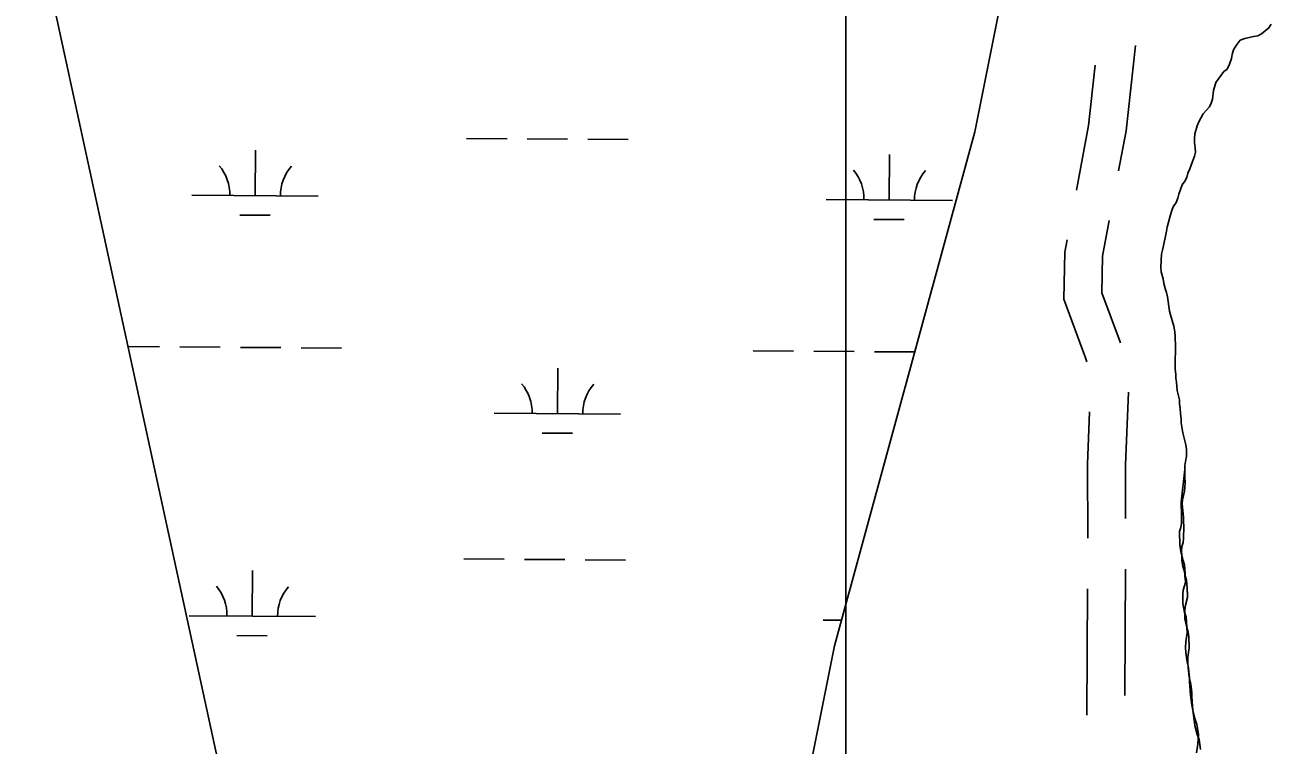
# Model space of a CAD drawing. Extents: x 3172231 to 3210228, y 940198 to 965780.
# Drawn here: x 3194387 to 3195373, y 955606 to 956176 of the extents above; entities that cross this region are included whole.
import ezdxf

# ---------------------------------------------------------------- set-up
doc = ezdxf.new("R2010")
doc.units = 0
for name, color, linetype in [('V-ROAD-CNTR', 7, 'Continuous'), ('V-SITE-VEGE', 7, 'Continuous'), ('V-TOPO-SHOR', 7, 'Continuous'), ('V-WETL-SWMP', 7, 'Continuous')]:
    doc.layers.add(name, color=color, linetype=linetype)

msp = doc.modelspace()

# ---------------------------------------------------------------- linework, layer by layer
at = {"layer": 'V-ROAD-CNTR'}
for p, q in [((3195258.245, 955745.606), (3195257.756, 955645.607)), ((3195228.169, 955730.101), (3195227.68, 955630.102))]:
    msp.add_line(p, q, dxfattribs=at)
for points in [[(3195266.015, 956159.77), (3195258.611, 956092.252), (3195252.691, 956060.726)], [(3195234.137, 956144.285), (3195228.915, 956096.662), (3195219.302, 956045.466)], [(3195245.309, 956021.413), (3195240.016, 955993.22), (3195239.511, 955964.28), (3195254.26, 955924.562)], [(3195211.92, 956006.153), (3195210.064, 955996.272), (3195209.417, 955959.144), (3195226.616, 955912.828), (3195227.602, 955909.569)], [(3195260.438, 955885.559), (3195258.147, 955827.982), (3195258.285, 955785.605)], [(3195229.798, 955870.067), (3195228.145, 955828.53), (3195228.335, 955770.1)]]:
    msp.add_lwpolyline(points, dxfattribs=at)
at = {"layer": 'V-SITE-VEGE'}
for p, q in [((3195036.827, 958708.921), (3195036.827, 951977.879)), ((3195371.683, 956173.801), (3195373.422, 956176.705)), ((3195348.968, 956163.987), (3195352.72, 956165.363)), ((3195352.72, 956165.363), (3195359.573, 956166.999)), ((3195359.573, 956166.999), (3195362.893, 956167.485)), ((3195362.893, 956167.485), (3195365.756, 956169.072)), ((3195365.756, 956169.072), (3195371.683, 956173.801)), ((3195342.677, 956152.821), (3195343.742, 956156.383)), ((3195343.742, 956156.383), (3195345.915, 956159.956)), ((3195345.915, 956159.956), (3195348.968, 956163.987)), ((3195340.555, 956145.037), (3195342.05, 956149.489)), ((3195342.05, 956149.489), (3195342.677, 956152.821)), ((3195329.646, 956130.711), (3195333.789, 956136.525)), ((3195333.789, 956136.525), (3195335.972, 956139.214)), ((3195335.972, 956139.214), (3195338.61, 956141.021)), ((3195338.61, 956141.021), (3195340.555, 956145.037)), ((3195327.954, 956124.26), (3195329.646, 956130.711)), ((3195326.082, 956114.259), (3195327.151, 956117.376)), ((3195327.151, 956117.376), (3195327.954, 956124.26)), ((3195319.758, 956105.756), (3195324.566, 956111.357)), ((3195324.566, 956111.357), (3195326.082, 956114.259)), ((3195313.079, 956089.929), (3195314.996, 956096.384)), ((3195314.996, 956096.384), (3195316.288, 956099.503)), ((3195316.288, 956099.503), (3195318.019, 956102.852)), ((3195318.019, 956102.852), (3195319.758, 956105.756)), ((3195312.684, 956086.157), (3195313.079, 956089.929)), ((3195312.723, 956083.054), (3195312.684, 956086.157)), ((3195313.44, 956078.849), (3195312.723, 956083.054)), ((3195313.481, 956075.523), (3195313.44, 956078.849)), ((3195310.06, 956065.281), (3195311.355, 956068.179)), ((3195311.355, 956068.179), (3195312.856, 956072.189)), ((3195312.856, 956072.189), (3195313.481, 956075.523)), ((3195306.634, 956055.484), (3195307.48, 956058.82)), ((3195307.48, 956058.82), (3195309.209, 956062.39)), ((3195309.209, 956062.39), (3195310.06, 956065.281)), ((3195300.367, 956042.325), (3195303.159, 956049.678)), ((3195303.159, 956049.678), (3195305.119, 956052.584)), ((3195305.119, 956052.584), (3195306.634, 956055.484)), ((3195298.233, 956035.647), (3195299.521, 956038.989)), ((3195299.521, 956038.989), (3195300.367, 956042.325)), ((3195293.697, 956025.835), (3195294.764, 956029.396)), ((3195294.764, 956029.396), (3195295.835, 956032.292)), ((3195295.835, 956032.292), (3195298.233, 956035.647)), ((3195291.16, 956016.047), (3195293.697, 956025.835)), ((3195287.389, 955998.041), (3195289.712, 956007.604)), ((3195289.712, 956007.604), (3195290.754, 956012.939)), ((3195290.754, 956012.939), (3195291.16, 956016.047)), ((3195286.767, 955994.707), (3195287.389, 955998.041)), ((3195286.23, 955984.502), (3195286.767, 955994.707)), ((3195286.498, 955980.738), (3195286.23, 955984.502)), ((3195287.895, 955975.21), (3195286.498, 955980.738)), ((3195288.608, 955971.45), (3195287.895, 955975.21)), ((3195289.542, 955967.692), (3195288.608, 955971.45)), ((3195290.691, 955964.381), (3195289.542, 955967.692)), ((3195291.397, 955961.065), (3195290.691, 955964.381)), ((3195293.093, 955949.555), (3195291.397, 955961.065)), ((3195293.791, 955946.682), (3195293.093, 955949.555)), ((3195296.562, 955937.851), (3195293.791, 955946.682)), ((3195297.281, 955933.423), (3195296.562, 955937.851)), ((3195297.547, 955929.878), (3195297.281, 955933.423)), ((3195297.656, 955921.231), (3195297.547, 955929.878)), ((3195297.377, 955907.925), (3195297.656, 955921.231)), ((3195297.428, 955903.715), (3195297.377, 955907.925)), ((3195297.922, 955899.729), (3195297.428, 955903.715)), ((3195297.961, 955896.625), (3195297.922, 955899.729)), ((3195298.442, 955893.528), (3195297.961, 955896.625)), ((3195298.969, 955886.882), (3195298.442, 955893.528)), ((3195300.832, 955879.589), (3195298.969, 955886.882)), ((3195300.873, 955876.263), (3195300.832, 955879.589)), ((3195301.582, 955872.724), (3195300.873, 955876.263)), ((3195301.635, 955868.512), (3195301.582, 955872.724)), ((3195302.127, 955864.528), (3195301.635, 955868.512)), ((3195302.165, 955861.423), (3195302.127, 955864.528)), ((3195303.595, 955853.461), (3195302.165, 955861.423)), ((3195305.93, 955843.954), (3195303.595, 955853.461)), ((3195306.419, 955840.192), (3195305.93, 955843.954)), ((3195306.483, 955835.092), (3195306.419, 955840.192)), ((3195305.246, 955827.539), (3195305.651, 955830.648)), ((3195305.651, 955830.648), (3195306.483, 955835.092)), ((3195302.28, 955798.458), (3195305.063, 955824.433)), ((3195305.063, 955824.433), (3195305.246, 955827.539)), ((3195302.63, 955788.042), (3195302.28, 955798.458)), ((3195302.084, 955778.5), (3195302.487, 955781.83)), ((3195302.448, 955784.935), (3195302.63, 955788.042)), ((3195302.487, 955781.83), (3195302.448, 955784.935)), ((3195300.834, 955772.055), (3195301.014, 955775.383)), ((3195301.105, 955768.067), (3195300.834, 955772.055)), ((3195301.014, 955775.383), (3195302.084, 955778.5)), ((3195301.146, 955764.739), (3195301.105, 955768.067)), ((3195301.875, 955759.65), (3195301.146, 955764.739)), ((3195302.8, 955756.56), (3195301.875, 955759.65)), ((3195303.738, 955752.357), (3195302.8, 955756.56)), ((3195304.791, 955748.874), (3195303.738, 955752.357)), ((3195305.391, 955742.154), (3195304.791, 955748.874)), ((3195305.272, 955739.862), (3195305.391, 955742.154)), ((3195303.855, 955728.979), (3195305.555, 955734.988)), ((3195305.506, 955738.978), (3195305.272, 955739.862)), ((3195305.555, 955734.988), (3195305.506, 955738.978)), ((3195303.458, 955725.428), (3195303.855, 955728.979)), ((3195303.544, 955718.334), (3195303.458, 955725.428)), ((3195304.961, 955711.256), (3195303.544, 955718.334)), ((3195306.114, 955707.725), (3195304.961, 955711.256)), ((3195306.606, 955703.961), (3195306.114, 955707.725)), ((3195306.933, 955695.316), (3195306.606, 955703.961)), ((3195305.915, 955687.989), (3195306.933, 955695.316)), ((3195305.749, 955683.551), (3195305.915, 955687.989)), ((3195306.02, 955679.563), (3195305.749, 955683.551)), ((3195307.001, 955672.037), (3195306.02, 955679.563)), ((3195307.941, 955667.836), (3195307.001, 955672.037)), ((3195308.424, 955664.516), (3195307.941, 955667.836)), ((3195308.928, 955659.644), (3195308.424, 955664.516)), ((3195308.967, 955656.542), (3195308.928, 955659.644)), ((3195309.764, 955645.908), (3195308.967, 955656.542)), ((3195310.749, 955637.94), (3195309.764, 955645.908)), ((3195311.463, 955633.956), (3195310.749, 955637.94)), ((3195313.327, 955626.663), (3195311.463, 955633.956)), ((3195314.705, 955622.688), (3195313.327, 955626.663)), ((3195315.912, 955614.945), (3195314.705, 955622.688)), ((3195315.738, 955611.172), (3195315.912, 955614.945)), ((3195314.32, 955600.291), (3195315.342, 955607.177)), ((3195315.342, 955607.177), (3195315.738, 955611.172))]:
    msp.add_line(p, q, dxfattribs=at)
msp.add_lwpolyline([(3195036.827, 951977.879), (3195036.827, 958708.921)], dxfattribs=at)
at = {"layer": 'V-TOPO-SHOR'}
for points in [[(3195303.98, 955786.506), (3195302.96, 955797.358), (3195303.366, 955800.467), (3195304.832, 955807.358), (3195305.233, 955810.688), (3195305.418, 955813.795), (3195305.139, 955818.225), (3195305.063, 955824.433), (3195305.246, 955827.539), (3195305.651, 955830.648), (3195306.483, 955835.092), (3195306.419, 955840.192), (3195305.93, 955843.954), (3195303.595, 955853.461), (3195302.165, 955861.423), (3195302.127, 955864.528), (3195301.635, 955868.512), (3195301.582, 955872.724), (3195300.873, 955876.263), (3195300.832, 955879.589), (3195298.969, 955886.882), (3195298.442, 955893.528), (3195297.961, 955896.625), (3195297.922, 955899.729), (3195297.428, 955903.715), (3195297.377, 955907.925), (3195297.656, 955921.231), (3195297.547, 955929.878), (3195297.281, 955933.423), (3195296.562, 955937.849), (3195293.791, 955946.682), (3195293.093, 955949.555), (3195291.397, 955961.065), (3195290.691, 955964.381), (3195289.542, 955967.692), (3195288.608, 955971.45), (3195287.895, 955975.21), (3195286.496, 955980.738), (3195286.23, 955984.502), (3195286.767, 955994.707), (3195287.391, 955998.041), (3195289.712, 956007.604), (3195290.754, 956012.939), (3195291.16, 956016.047), (3195293.697, 956025.835), (3195294.764, 956029.396), (3195295.835, 956032.29), (3195298.233, 956035.647), (3195299.521, 956038.989), (3195300.367, 956042.325), (3195303.159, 956049.676), (3195305.119, 956052.584), (3195306.634, 956055.484), (3195307.48, 956058.82), (3195309.209, 956062.39), (3195310.06, 956065.281), (3195311.355, 956068.179), (3195312.856, 956072.189), (3195313.481, 956075.523), (3195313.44, 956078.849), (3195312.723, 956083.054), (3195312.684, 956086.157), (3195313.079, 956089.929), (3195314.996, 956096.384), (3195316.286, 956099.503), (3195318.019, 956102.852), (3195319.758, 956105.756), (3195324.566, 956111.357), (3195326.082, 956114.259), (3195327.151, 956117.376), (3195327.954, 956124.26), (3195329.648, 956130.711), (3195333.789, 956136.525), (3195335.972, 956139.214), (3195338.61, 956141.021), (3195340.555, 956145.037), (3195342.052, 956149.489), (3195342.677, 956152.821), (3195343.742, 956156.383), (3195345.915, 956159.956), (3195348.968, 956163.987), (3195352.72, 956165.363), (3195359.573, 956166.999), (3195362.893, 956167.485), (3195365.756, 956169.072), (3195371.683, 956173.801), (3195373.422, 956176.705)], [(3195317.614, 955602.993), (3195316.407, 955610.736), (3195315.029, 955614.711), (3195313.165, 955622.004), (3195312.451, 955625.987), (3195311.463, 955633.956), (3195310.667, 955644.589), (3195310.63, 955647.692), (3195310.124, 955652.564), (3195309.641, 955655.884), (3195308.703, 955660.085), (3195307.722, 955667.611), (3195307.449, 955671.598), (3195307.617, 955676.036), (3195308.635, 955683.364), (3195308.305, 955692.009), (3195307.816, 955695.771), (3195306.663, 955699.304), (3195305.246, 955706.382), (3195305.158, 955713.476), (3195305.557, 955717.027), (3195307.257, 955723.036), (3195307.208, 955727.026), (3195306.974, 955727.91), (3195307.093, 955730.204), (3195306.493, 955736.921), (3195305.44, 955740.405), (3195304.5, 955744.608), (3195303.574, 955747.698), (3195302.847, 955752.789), (3195302.806, 955756.115), (3195302.534, 955760.103), (3195302.714, 955763.431), (3195303.785, 955766.548), (3195304.187, 955769.88), (3195304.15, 955772.983), (3195304.332, 955776.089), (3195303.98, 955786.506)]]:
    msp.add_lwpolyline(points, dxfattribs=at)
at = {"layer": 'V-WETL-SWMP'}
for p, q in [((3194736.65, 956086.333), (3194768.649, 956086.115)), ((3194569.274, 956041.041), (3194569.519, 956077.04)), ((3194784.649, 956086.006), (3194816.648, 956085.788)), ((3194832.648, 956085.679), (3194864.647, 956085.462)), ((3195071.17, 956037.625), (3195071.415, 956073.624)), ((3194519.275, 956041.382), (3194619.272, 956040.701)), ((3195021.171, 956037.965), (3195121.169, 956037.284)), ((3194557.169, 956025.692), (3194581.168, 956025.529)), ((3195059.065, 956022.276), (3195083.065, 956022.112)), ((3194468.657, 955921.652), (3194493.614, 955921.482)), ((3194509.614, 955921.374), (3194541.613, 955921.156)), ((3194557.613, 955921.047), (3194589.612, 955920.829)), ((3194605.611, 955920.72), (3194637.611, 955920.502)), ((3194963.511, 955918.284), (3194995.51, 955918.066)), ((3195011.51, 955917.957), (3195043.509, 955917.739)), ((3195059.509, 955917.63), (3195091.342, 955917.414)), ((3194808.577, 955868.595), (3194808.822, 955904.594)), ((3194758.578, 955868.936), (3194858.576, 955868.255)), ((3194796.473, 955853.246), (3194820.472, 955853.083)), ((3194734.385, 955753.666), (3194766.385, 955753.448)), ((3194782.384, 955753.339), (3194814.383, 955753.121)), ((3194830.383, 955753.012), (3194862.382, 955752.794)), ((3194567.009, 955708.374), (3194567.254, 955744.373)), ((3194517.01, 955708.714), (3194617.008, 955708.034)), ((3195018.907, 955705.298), (3195033.489, 955705.199)), ((3194554.904, 955693.025), (3194578.904, 955692.862))]:
    msp.add_line(p, q, dxfattribs=at)
for points in [[(3194695.281, 954131.78), (3194658.317, 954501.57), (3194695.281, 954797.402), (3194695.281, 955130.213), (3194584.389, 955389.066), (3194399.57, 956239.584), (3194029.932, 956609.374), (3193919.041, 956831.248), (3193992.968, 956979.164), (3194029.932, 957348.954)], [(3194954.027, 957238.017), (3194880.1, 957127.08), (3194990.991, 956831.248), (3195138.847, 956535.416), (3195175.81, 956276.563), (3195138.847, 956091.668), (3195027.955, 955684.899), (3194990.991, 955500.003), (3194954.027, 955315.108), (3194954.027, 955056.255), (3195064.919, 954760.423), (3195101.883, 954575.528), (3195101.883, 954131.78)]]:
    msp.add_lwpolyline(points, dxfattribs=at)
for centre, start, end in [((3194514.035, 956041.892), 358.838165, 40.381824), ((3194624.518, 956041.14), 138.838162, 180.381821), ((3195015.932, 956038.476), 358.838165, 40.381824), ((3195126.415, 956037.723), 138.838162, 180.381821), ((3194753.339, 955869.446), 358.838165, 40.381824), ((3194863.822, 955868.694), 138.838162, 180.381821), ((3194511.771, 955709.225), 358.838165, 40.381824), ((3194622.254, 955708.473), 138.838162, 180.381821)]:
    msp.add_arc(centre, 35.246, start, end, dxfattribs=at)

doc.saveas('drawing.dxf')
